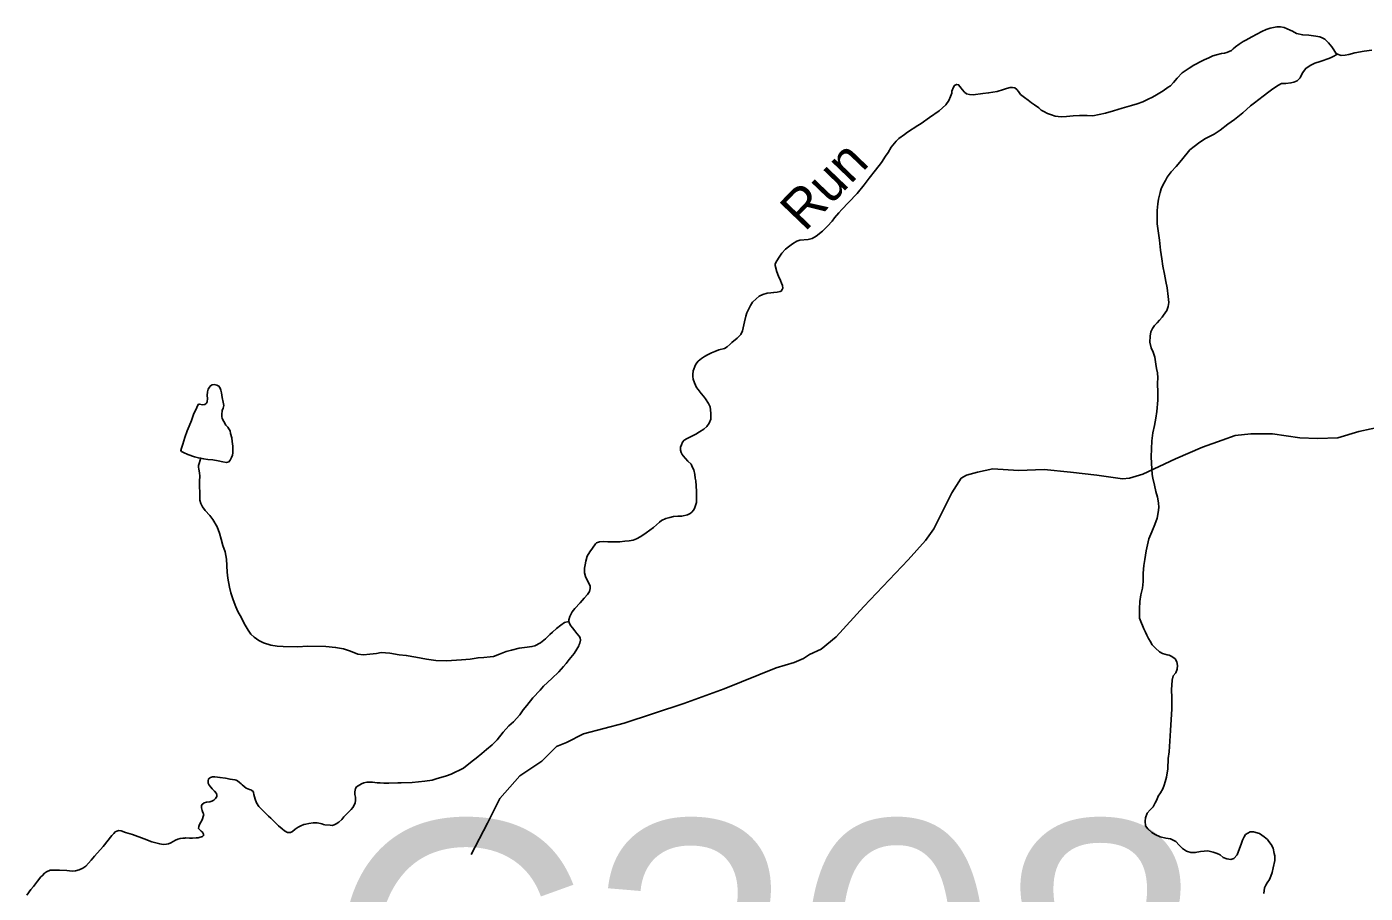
# Model space of a CAD drawing. Extents: x 2220236 to 2384410, y 720751 to 894131.
# Drawn here: x 2288257 to 2293450, y 855495 to 858857 of the extents above; entities that cross this region are included whole.
import ezdxf

# ---------------------------------------------------------------- set-up
doc = ezdxf.new("R2010")
doc.units = 0
for name, color, linetype in [('Exist Hydrographic Creek Single Shore', 7, 'Continuous'), ('Exist Hydrographic Creek Single Shore Label', 7, 'Continuous'), ('Exist Hydrographic Misc Water Feature', 7, 'Continuous'), ('Exist Hydrographic Pond Under 1500 Sq Ft', 7, 'Continuous'), ('Exist Road Non-System Type 51', 7, 'Continuous'), ('Exist Road Secondary Structure Culvert Number Label', 7, 'Continuous')]:
    doc.layers.add(name, color=color, linetype=linetype)

msp = doc.modelspace()

# ---------------------------------------------------------------- linework, layer by layer
at = {"layer": 'Exist Hydrographic Creek Single Shore'}
for points in [[(2292142.7, 858571.7), (2292154.9, 858561.6), (2292166.9, 858553.9), (2292183.1, 858542), (2292193.1, 858533.6), (2292203.1, 858528.5), (2292217.1, 858520), (2292232.4, 858514.8), (2292246.4, 858510.5), (2292259.1, 858508.6), (2292273.2, 858506.7), (2292290.9, 858508.6), (2292317.2, 858511.4), (2292341.2, 858511.9), (2292371, 858511.9), (2292393.3, 858511.4), (2292417.4, 858515.8), (2292442.8, 858521.9), (2292472.8, 858531.1), (2292507.1, 858541.2), (2292542.7, 858551), (2292565.8, 858558), (2292586.7, 858565.8), (2292608.5, 858575.8), (2292624.4, 858583.7), (2292640.4, 858592.6), (2292666.3, 858608.4), (2292685.9, 858622.8), (2292693.9, 858628.2), (2292706, 858641), (2292719.8, 858657.2), (2292739.5, 858677.4), (2292747.2, 858682.8), (2292766.8, 858696.5), (2292785.1, 858707.6), (2292816.9, 858724), (2292824.9, 858728.1), (2292843.1, 858735.9), (2292859, 858744.5), (2292872.9, 858748.4), (2292892.6, 858752.9), (2292904.1, 858754.3), (2292912.7, 858756.5), (2292922.6, 858760.5), (2292930.6, 858765.3), (2292938.3, 858770.7), (2292946.3, 858778.7), (2292960.6, 858789.3), (2292975.9, 858799.4), (2292986.2, 858805.1), (2293010.1, 858817.7), (2293030, 858827.8), (2293048.6, 858838.3), (2293065.1, 858846.1), (2293081.6, 858851.3), (2293107.7, 858856.7), (2293121.4, 858856.4), (2293135.8, 858854.5), (2293147.5, 858848.3), (2293158.9, 858843.2), (2293168, 858839.1), (2293183.9, 858831.2), (2293207.7, 858825.1), (2293231.9, 858823.6), (2293258.1, 858819.8), (2293273.8, 858817.8), (2293283.6, 858814.4), (2293293.9, 858808.6), (2293307.1, 858794.2), (2293319.9, 858779.2), (2293328.5, 858766.8), (2293336.4, 858754.2), (2293341.9, 858750.2)], [(2293341.9, 858750.2), (2293356.9, 858745.6), (2293372.4, 858746.9), (2293386.5, 858749.2), (2293410.2, 858755.3), (2293446.5, 858761.8), (2293475.7, 858765.4)], [(2290898.4, 857584.1), (2290914, 857592), (2290926.9, 857597.3), (2290942.1, 857602.9), (2290964.2, 857609), (2290973.9, 857614.4), (2290985.9, 857624.9), (2290991.9, 857631.4), (2291013.6, 857649), (2291027.4, 857663.4), (2291033.5, 857677.1), (2291041.1, 857711.4), (2291046.8, 857733.5), (2291050.7, 857747.2), (2291064.5, 857775.8), (2291072.2, 857787.8), (2291086.3, 857800.6), (2291099, 857811.2), (2291112.2, 857818.1), (2291129.7, 857822.7), (2291143.8, 857824), (2291155, 857826.4), (2291167.8, 857826.8), (2291179.7, 857829.2), (2291184, 857831.4), (2291188.1, 857837.2), (2291189.8, 857842.7), (2291189.7, 857852.6), (2291185.6, 857862.5), (2291181.6, 857872.4), (2291173.4, 857889), (2291167.2, 857906.5), (2291160.8, 857930.3), (2291160.9, 857936.8), (2291167.1, 857948.2), (2291176.6, 857962.7), (2291186.7, 857978.3), (2291200.5, 857993.4), (2291212.2, 858003), (2291228.2, 858014.1), (2291244.5, 858025.3), (2291256, 858029.3), (2291288.2, 858031.9), (2291303.7, 858034.9), (2291320, 858044.4), (2291343.7, 858064.2), (2291363.7, 858082.8), (2291381.5, 858102.8), (2291391.3, 858115.1), (2291407.1, 858135.1), (2291418.9, 858147.3), (2291444.7, 858175.3), (2291478.5, 858210), (2291506.1, 858243.9), (2291525.7, 858269.7), (2291549.3, 858300.4), (2291573.2, 858330), (2291588.8, 858354.3), (2291598.9, 858368.9), (2291611.2, 858389.9), (2291630.4, 858412.5), (2291640.4, 858423.1), (2291662.1, 858439.1), (2291674.4, 858447.7), (2291714, 858474.1), (2291727.6, 858482), (2291759.5, 858504.3), (2291797.1, 858530.4), (2291810.5, 858541.6), (2291823.2, 858554.4), (2291834.7, 858570.6), (2291841.2, 858586.2), (2291845.5, 858599.2), (2291846.6, 858606.4), (2291852.2, 858622.7), (2291856.2, 858629.2), (2291864.5, 858633.3), (2291872.4, 858631.5), (2291882.3, 858618.8), (2291886.4, 858613.1), (2291894.7, 858603.1), (2291902.5, 858597.1), (2291914.9, 858593.5), (2291928.6, 858593.2), (2291966.5, 858598.4), (2291988.5, 858600.2), (2292021.4, 858606.1), (2292046.5, 858613.1), (2292058.7, 858616.8), (2292072.5, 858620.8), (2292080.4, 858621.2), (2292090.6, 858619.4), (2292098.3, 858613.7), (2292104.4, 858605.3), (2292112.7, 858593.7), (2292128.5, 858581.9), (2292142.7, 858571.7)], [(2290360, 856549.7), (2290360.5, 856555.6), (2290363.7, 856569.3), (2290373.6, 856587.1), (2290383.4, 856599.4), (2290403.5, 856621.9), (2290419.3, 856639.6), (2290433, 856654.1), (2290440.8, 856666.1), (2290443.4, 856676.8), (2290442.6, 856687.3), (2290430.6, 856709.9), (2290424.3, 856723.8), (2290420.4, 856738), (2290421.4, 856756), (2290424, 856769.7), (2290425.9, 856783.8), (2290431.6, 856803.4), (2290441.4, 856819.5), (2290451.5, 856834.1), (2290463, 856850.3), (2290467, 856854.1), (2290478.9, 856858.1), (2290493.7, 856859.5), (2290511.4, 856858.1), (2290523.2, 856858.8), (2290537, 856858.6), (2290558, 856858.8), (2290577.1, 856861), (2290593.8, 856862.3), (2290609.3, 856865.3), (2290623.2, 856869.9), (2290639.1, 856879.4), (2290660.7, 856893.7), (2290688.4, 856914.5), (2290700.4, 856924), (2290712.4, 856934.3), (2290720.1, 856940.7), (2290736.3, 856948.5), (2290752.1, 856952.5), (2290766.3, 856957.1), (2290782.8, 856958.4), (2290797.9, 856958.7), (2290819.9, 856963.2), (2290830.5, 856967.9), (2290837.9, 856973.7), (2290843.9, 856981.7), (2290847.7, 856987.2), (2290855.4, 857011.7), (2290855.5, 857031.4), (2290855.3, 857053.7), (2290854.7, 857075.6), (2290852.5, 857095.4), (2290850.8, 857105.2), (2290848.4, 857119.4), (2290844.6, 857137.5), (2290840.5, 857147.4), (2290834.2, 857159.7), (2290822.3, 857171.4), (2290812.3, 857181.5), (2290804, 857191.5), (2290799.2, 857197.5), (2290795.8, 857204.8), (2290792.7, 857214.7), (2290793.6, 857225.5), (2290797.4, 857235.3), (2290801.5, 857245), (2290807.6, 857253.1), (2290819.5, 857259.4), (2290835.1, 857267.3), (2290853, 857276.7), (2290867, 857285.3), (2290883.3, 857295.8), (2290894.9, 857305.4), (2290905.1, 857319), (2290910.6, 857334.6), (2290910.4, 857355.9), (2290910.1, 857370.7), (2290908, 857382.2), (2290901.7, 857395.4), (2290890, 857413.7), (2290882.6, 857423.7), (2290873.7, 857433.7), (2290861.5, 857449.4), (2290855.5, 857457.7), (2290847.3, 857475.9), (2290843, 857489.2), (2290841.3, 857500), (2290840.8, 857507.2), (2290843, 857522), (2290845.1, 857527.8), (2290849, 857539.2), (2290852.8, 857548), (2290861.8, 857559.3), (2290874.2, 857569.9), (2290886.5, 857577.8), (2290898.4, 857584.1)], [(2290220.7, 856253.4), (2290248.5, 856282.4), (2290262.3, 856298.5), (2290294.1, 856328), (2290321.5, 856354.6), (2290339.7, 856374.6), (2290349.4, 856386.9), (2290361.2, 856401.4), (2290381.1, 856425.6), (2290390.9, 856441.8), (2290399.1, 856455.4), (2290400.8, 856459.6), (2290402.6, 856465.1), (2290404.8, 856477.6), (2290404.6, 856485.8), (2290400.5, 856493.1), (2290391.2, 856503.1), (2290382.9, 856513.1), (2290374.3, 856524.8), (2290368.2, 856533.1), (2290362.5, 856541.4), (2290360, 856549.7)], [(2289028.2, 855941), (2289045.8, 855937.4), (2289055.7, 855936.5), (2289064.2, 855935.4), (2289069.1, 855933.6), (2289074.3, 855931.2), (2289082, 855925.2), (2289088.4, 855919.4), (2289092.3, 855915.1), (2289100.4, 855909.4), (2289108.4, 855903.3), (2289120.5, 855897.5), (2289126.3, 855895.7), (2289130.5, 855894), (2289134.7, 855889.6), (2289136.6, 855885.6), (2289138.4, 855878.1), (2289140.5, 855869.8), (2289143, 855859.9), (2289147.9, 855846.1), (2289157.1, 855831.8), (2289173.2, 855816), (2289195.4, 855794.2), (2289203.4, 855786.5), (2289211.4, 855778.1), (2289233.6, 855756.4), (2289247.8, 855744.6), (2289256.8, 855737.2), (2289267.9, 855731.1), (2289273.8, 855730.3), (2289280, 855730.8), (2289288, 855734.9), (2289298, 855743.5), (2289309.3, 855751.5), (2289319.6, 855757.2), (2289331.8, 855761.9), (2289339.7, 855763.3), (2289351.6, 855765.4), (2289367.7, 855767.7), (2289375.6, 855768.2), (2289383.8, 855768), (2289395.9, 855766.1), (2289401.7, 855764.4), (2289407.9, 855761.9), (2289413.8, 855760.2), (2289433.8, 855758.8), (2289441.6, 855758.6), (2289449.9, 855761.1), (2289457.5, 855764.8), (2289467.4, 855770.5), (2289479.5, 855780.8), (2289487.2, 855791.4), (2289502, 855806.5), (2289515, 855819.4), (2289522.4, 855827.4), (2289527.5, 855836.5), (2289530.7, 855845.3), (2289532.8, 855855.1), (2289532.8, 855867.6), (2289529.4, 855878.1), (2289529.6, 855889), (2289532.2, 855901), (2289536.2, 855907.5), (2289542.2, 855911.7), (2289556.2, 855919.6), (2289564.1, 855923.3), (2289576, 855925.7), (2289597.9, 855925.9), (2289615.9, 855923.9), (2289628.4, 855923), (2289641.8, 855922.7), (2289662.1, 855922.3), (2289696, 855923.2), (2289710, 855922.9), (2289751.8, 855925.3), (2289802, 855929.9), (2289830, 855934.2), (2289849.8, 855940.4), (2289863.7, 855944.3), (2289885.8, 855950.4), (2289903.6, 855956.6), (2289919.2, 855965.2), (2289935.4, 855973), (2289951.3, 855980.9), (2289985.3, 856007.4), (2290001, 856019.2), (2290022.7, 856037.8), (2290040.7, 856052.2), (2290062.4, 856070.4), (2290082.2, 856090.7), (2290105.8, 856120.4), (2290127.6, 856144.5), (2290145.6, 856160.5), (2290169.5, 856187.3), (2290183.3, 856207.3), (2290196.8, 856223.4), (2290220.7, 856253.4)], [(2288256.9, 855488), (2288272.4, 855510), (2288282.5, 855521.9), (2288298.3, 855542.3), (2288311.8, 855558.4), (2288318.1, 855563.8), (2288325.9, 855572.9), (2288333.5, 855578.3), (2288347.8, 855584.5), (2288366.5, 855585.1), (2288383.5, 855584.8), (2288411.7, 855583.2), (2288433.6, 855581.1), (2288445.8, 855581.8), (2288459.6, 855585.5), (2288473.9, 855591.8), (2288485.5, 855599.7), (2288507.3, 855623.9), (2288519.1, 855638.4), (2288552.7, 855676.4), (2288586.4, 855719), (2288594.4, 855727), (2288600.1, 855732.8), (2288606.1, 855736.6), (2288614, 855739.1), (2288623.2, 855737.2), (2288640.1, 855731), (2288666.5, 855723.2), (2288712.4, 855705.9), (2288742.3, 855694.4), (2288772.7, 855686.6), (2288786.7, 855684.6), (2288798.9, 855685), (2288806.4, 855686.5), (2288816.4, 855690.6), (2288824.3, 855695.3), (2288834.3, 855700.7), (2288842.6, 855704.8), (2288852.2, 855707.9), (2288862.4, 855709.3), (2288870.5, 855709.1), (2288874.5, 855709.7), (2288888.3, 855709.4), (2288900.4, 855709.2), (2288914.5, 855709.9), (2288921.4, 855710.4), (2288926.4, 855711.9), (2288938.3, 855715.9), (2288942.9, 855719.1), (2288942.4, 855724), (2288938.3, 855732.3), (2288934.1, 855736.4), (2288928, 855741.4), (2288923.8, 855745.7), (2288924, 855753.9), (2288927.7, 855762.1), (2288932.8, 855770.8), (2288937.6, 855779.9), (2288943.2, 855796.2), (2288943.3, 855801.1), (2288941.8, 855806.1), (2288939.3, 855811.7), (2288937.4, 855816), (2288935.3, 855825.9), (2288935.2, 855835.7), (2288937.2, 855839.6), (2288945.2, 855846), (2288954.8, 855848.4), (2288966.9, 855849.8), (2288974.9, 855851.9), (2288982.5, 855856.7), (2288988.9, 855862.5), (2288994.9, 855870.5), (2288994.7, 855876.1), (2288992.6, 855882.7), (2288985.2, 855891.1), (2288976.5, 855900.5), (2288970.4, 855906.2), (2288964.4, 855914.5), (2288960.6, 855922.1), (2288960.4, 855930.3), (2288962.2, 855938.5), (2288969.2, 855943.9), (2288978.1, 855946.3), (2288986.3, 855946.2), (2288996.5, 855945), (2289006.3, 855944.8), (2289028.2, 855941)]]:
    msp.add_lwpolyline(points, dxfattribs=at)
at = {"layer": 'Exist Hydrographic Misc Water Feature'}
for points in [[(2293341.9, 858750.2), (2293322.7, 858740.7), (2293314.7, 858736.6), (2293304.8, 858731.9), (2293282.7, 858724.2), (2293275.1, 858722), (2293254.9, 858715.9), (2293239, 858708), (2293224.8, 858699.1), (2293219.1, 858695.3), (2293207.2, 858677.5), (2293197.3, 858658.7), (2293185.6, 858646.8), (2293173.7, 858641.2), (2293161.8, 858639.1), (2293141.5, 858636.9), (2293125.7, 858636.6), (2293113.4, 858630.3), (2293091.8, 858616), (2293075.8, 858603.8), (2293054.2, 858587.9), (2293020.2, 858561.7), (2293004.5, 858549.6), (2292974.8, 858523.3), (2292943.1, 858496.7), (2292917.1, 858478.6), (2292887.5, 858456.2), (2292863.5, 858440.3), (2292829.7, 858423.6), (2292807.8, 858409.3), (2292786.1, 858391.7), (2292770.1, 858379), (2292736.8, 858338.7), (2292716.6, 858314.5), (2292696.8, 858294.5), (2292681.3, 858272.6), (2292675.1, 858260.6), (2292665.6, 858244.4), (2292657.7, 858228.1), (2292653.8, 858214.1), (2292648, 858188), (2292646, 858170), (2292642.5, 858143.8), (2292642.7, 858120.2), (2292643.1, 858092.3), (2292645, 858074.2), (2292651.6, 858028.2), (2292655.7, 857990.4), (2292660.3, 857956.5), (2292665.3, 857928.5), (2292670.8, 857897.2), (2292676.8, 857868.6), (2292681.2, 857844.5), (2292685.4, 857810), (2292687.6, 857786.4), (2292685.9, 857771.6), (2292680, 857756), (2292667.9, 857738.2), (2292661.8, 857729.5), (2292652.4, 857718.2), (2292642.3, 857707.6), (2292632.3, 857698), (2292624.8, 857686.6), (2292618.6, 857673.6), (2292615.7, 857656.7), (2292614.8, 857633.7), (2292619, 857611.3), (2292627.5, 857594.7), (2292633.6, 857574.3), (2292637.7, 857548), (2292640.6, 857531.5), (2292644.2, 857514), (2292645.7, 857494.3), (2292644.7, 857474), (2292644.9, 857436.3), (2292645.3, 857408.4), (2292641.4, 857364.2), (2292637.6, 857338), (2292632.4, 857310.3), (2292626.2, 857281.5), (2292622.3, 857249.8), (2292620.7, 857219.3), (2292619, 857187.6), (2292621.1, 857163.6), (2292623.5, 857119.2), (2292625.8, 857105.4), (2292632.2, 857078.1), (2292638.2, 857053.3), (2292644.3, 857031.9), (2292648.5, 857009.8), (2292648.7, 856991.8), (2292647, 856972.1), (2292643.3, 856949.9), (2292633.6, 856925.5), (2292621.5, 856897.9), (2292611.1, 856869.6), (2292600.3, 856823.9)], [(2288932, 857182.8), (2288923.2, 857154.5), (2288923.4, 857147.9), (2288924.9, 857140.4), (2288927.2, 857126.5), (2288928.6, 857113.4), (2288927.5, 857094.4), (2288927.7, 857072.4), (2288928.3, 857051.7), (2288928, 857035.3), (2288928.3, 857019.9), (2288932.3, 857006.7), (2288938.6, 856994.1), (2288948.8, 856980.1), (2288967.1, 856960.7), (2288979.2, 856945.1), (2288995.4, 856916.8), (2289005, 856892), (2289011.7, 856868.9), (2289018.1, 856844.9), (2289026.1, 856819.4), (2289032.4, 856791.4), (2289035, 856741.2), (2289037.1, 856717.5), (2289043.3, 856683), (2289048.4, 856660.6), (2289055.8, 856637.4), (2289065.5, 856612.6), (2289074.2, 856591.1), (2289080.5, 856579.5), (2289088.4, 856565.6), (2289096.6, 856549.7), (2289104.5, 856535.7), (2289115.6, 856515.8), (2289126.7, 856499.9), (2289139.3, 856488.1), (2289157.1, 856476.3), (2289175.2, 856466), (2289203.6, 856458.2), (2289228.8, 856453.5), (2289251.4, 856453), (2289307.4, 856451.2), (2289347.5, 856453.6), (2289417.3, 856452.8), (2289455.3, 856448.7), (2289485.4, 856443.2), (2289513.4, 856433.8), (2289541.4, 856423.3), (2289563.6, 856419.6), (2289587.6, 856422.4), (2289613.6, 856425.8), (2289631.7, 856428.7), (2289665.4, 856426.3), (2289701.4, 856420.7), (2289729.5, 856417.8), (2289766.4, 856411.1), (2289808.3, 856403.7), (2289843.6, 856398), (2289885.5, 856396.5), (2289943.3, 856400.9), (2289977.5, 856403.5), (2290008.1, 856408.7), (2290030.8, 856409.9), (2290055.4, 856412.7), (2290067.6, 856414), (2290091.1, 856422.4), (2290116.5, 856432.7), (2290137.3, 856438.8), (2290167, 856445.4), (2290198.9, 856449.7), (2290217, 856451.9), (2290228.8, 856455.6), (2290250.7, 856466), (2290269.1, 856482.7), (2290286.8, 856498.7), (2290296.9, 856508.3), (2290312.2, 856522.8), (2290328.6, 856535.6), (2290343.9, 856545.1), (2290360, 856549.7)], [(2292600.3, 856823.9), (2292594.7, 856789.5), (2292590.9, 856767.3), (2292588, 856737.2), (2292588.7, 856705.1), (2292585.8, 856678.2), (2292580, 856652.8), (2292575.6, 856627.6), (2292574.3, 856598.8), (2292574.4, 856587.3), (2292574.9, 856562.7), (2292577, 856555.4), (2292591.1, 856521.3), (2292597, 856507.4), (2292603.3, 856495.8), (2292609.3, 856483.2), (2292615.7, 856473.3), (2292623.6, 856459.3), (2292635.7, 856445.9), (2292651.8, 856431.5), (2292663.9, 856425.7), (2292681.8, 856420.4), (2292690, 856418.6), (2292700, 856414.1), (2292712.3, 856404), (2292719.3, 856392.4), (2292722.2, 856378.5), (2292720.3, 856364.5), (2292714.8, 856350.8), (2292704.7, 856338.6), (2292701.1, 856322.2), (2292699, 856283.9), (2292699.7, 856254.4), (2292700.1, 856210.1), (2292694.7, 856126.6), (2292689.4, 856043.7), (2292685.9, 856017.5), (2292684.1, 855978.2), (2292678.5, 855945.5), (2292674.2, 855927.6), (2292670.6, 855913.9), (2292664.7, 855899.9), (2292656.2, 855884.7), (2292646.8, 855871.7), (2292641.2, 855857.7), (2292635.4, 855845.7), (2292626.9, 855830.2), (2292615.5, 855818.9), (2292603.7, 855805.4), (2292597.8, 855787.5), (2292595.9, 855775), (2292598.1, 855757), (2292606.1, 855745.3), (2292622.2, 855731.2), (2292634.5, 855723.4), (2292654.3, 855714.1), (2292676.5, 855709.4), (2292694.5, 855705.8), (2292714.6, 855696.5), (2292728.8, 855682.1), (2292740.9, 855668.7), (2292757.1, 855658.5), (2292772.8, 855652.6), (2292790.8, 855652.9), (2292810.9, 855656.8), (2292838.8, 855659.5), (2292859.7, 855654.8), (2292875, 855649.5), (2292887, 855643.7), (2292899, 855633.6), (2292913.3, 855628.4), (2292928, 855626.4), (2292940.9, 855630.1), (2292953, 855644.6), (2292962.7, 855668.4), (2292968.6, 855685.3), (2292974.5, 855700.9), (2292980.3, 855714.6), (2292986.1, 855722.7), (2293004, 855733.1), (2293016.1, 855732.9), (2293039.6, 855726.5), (2293057.7, 855714.6), (2293070.3, 855703.8), (2293076.4, 855695.5), (2293084.7, 855683.9), (2293092.6, 855669.6), (2293096.7, 855649.8), (2293098.8, 855640), (2293099.1, 855621.9), (2293093, 855593.5), (2293089.3, 855575.5), (2293084.1, 855560.9), (2293078.6, 855547.9), (2293070.1, 855535.6), (2293064.7, 855525.9), (2293059.8, 855515.5)], [(2293059.8, 855515.5), (2293056.1, 855494.2)]]:
    msp.add_lwpolyline(points, dxfattribs=at)
at = {"layer": 'Exist Hydrographic Pond Under 1500 Sq Ft'}
msp.add_lwpolyline([(2288932, 857182.8), (2288922.8, 857184), (2288907.8, 857187.6), (2288881.8, 857197), (2288865.2, 857204.9), (2288857.8, 857209), (2288854.6, 857213.3), (2288856.7, 857221.5), (2288862.3, 857237.8), (2288870.1, 857263.8), (2288878.8, 857288.9), (2288886.4, 857307.8), (2288895.7, 857329.6), (2288904, 857352.3), (2288909.5, 857363.7), (2288913.7, 857373.5), (2288917.1, 857380), (2288921.2, 857388.1), (2288923.2, 857392.3), (2288926.8, 857392.2), (2288938.9, 857390.3), (2288947.5, 857391.8), (2288954.8, 857396.6), (2288956.9, 857402.1), (2288958.2, 857415.2), (2288956.8, 857426.7), (2288957.7, 857439.8), (2288960.5, 857450.6), (2288965.3, 857458.7), (2288969.3, 857464.1), (2288976.6, 857467.3), (2288984.5, 857468.8), (2288994.3, 857466.9), (2289002.4, 857462.8), (2289007.2, 857455.2), (2289010.3, 857446.9), (2289012.7, 857437), (2289015.3, 857418.9), (2289018.9, 857400.8), (2289020.9, 857387), (2289019.4, 857377.2), (2289015.2, 857367.4), (2289013.3, 857352.7), (2289013.4, 857345.2), (2289015.2, 857336.9), (2289021.6, 857325.3), (2289029.8, 857311.4), (2289036.5, 857303), (2289041.3, 857297), (2289046.1, 857289.7), (2289047.8, 857278.8), (2289052.1, 857261.7), (2289054.4, 857247.5), (2289055.2, 857239.3), (2289056.3, 857229.5), (2289056.7, 857217.3), (2289056.7, 857203.2), (2289054.6, 857195.1), (2289050.8, 857186.3), (2289045.7, 857175.6), (2289040.9, 857169.1), (2289032.4, 857166), (2289017, 857168.9), (2288999.4, 857173.2), (2288979.1, 857176.3), (2288959.1, 857178.3), (2288943.1, 857181), (2288932, 857182.8)], dxfattribs=at)
at = {"layer": 'Exist Road Non-System Type 51'}
msp.add_lwpolyline([(2289980.6, 855645.9), (2290043.9, 855766.5), (2290092.1, 855863), (2290170.4, 855950.5), (2290254.8, 856007.7), (2290312.1, 856065), (2290351.2, 856080.1), (2290417.5, 856113.3), (2290574.2, 856155.5), (2290806.2, 856230.9), (2290962.9, 856288.2), (2291164.8, 856369.6), (2291234.1, 856390.7), (2291270.3, 856405.8), (2291294.4, 856420.8), (2291339.6, 856441.9), (2291396.9, 856490.2), (2291505.3, 856607.8), (2291677.1, 856788.7), (2291743.4, 856864.1), (2291776.5, 856909.3), (2291809.7, 856975.6), (2291845.8, 857048), (2291882, 857105.3), (2291903.1, 857117.4), (2291945.3, 857129.4), (2292005.5, 857141.5), (2292105, 857135.4), (2292204.4, 857138.5), (2292306.9, 857129.4), (2292409.3, 857117.4), (2292508.8, 857102.3), (2292535.9, 857105.3), (2292587.1, 857120.4), (2292713.7, 857180.7), (2292819.1, 857225.9), (2292894.5, 857253), (2292945.7, 857271.1), (2293006, 857277.2), (2293090.3, 857277.2), (2293195.8, 857262.1), (2293265.1, 857259.1), (2293343.5, 857262.1), (2293424.8, 857286.2), (2293521.3, 857307.3)], dxfattribs=at)

# ---------------------------------------------------------------- texts
at = {"layer": 'Exist Hydrographic Creek Single Shore Label'}
msp.add_text('Run', height=150, rotation=46.1615, dxfattribs=at).set_placement((2291275.4, 858058.4))
at = {"layer": 'Exist Road Secondary Structure Culvert Number Label'}
msp.add_text('C308', height=1066.27, dxfattribs=at).set_placement((2289411.4, 854710))

doc.saveas('drawing.dxf')
